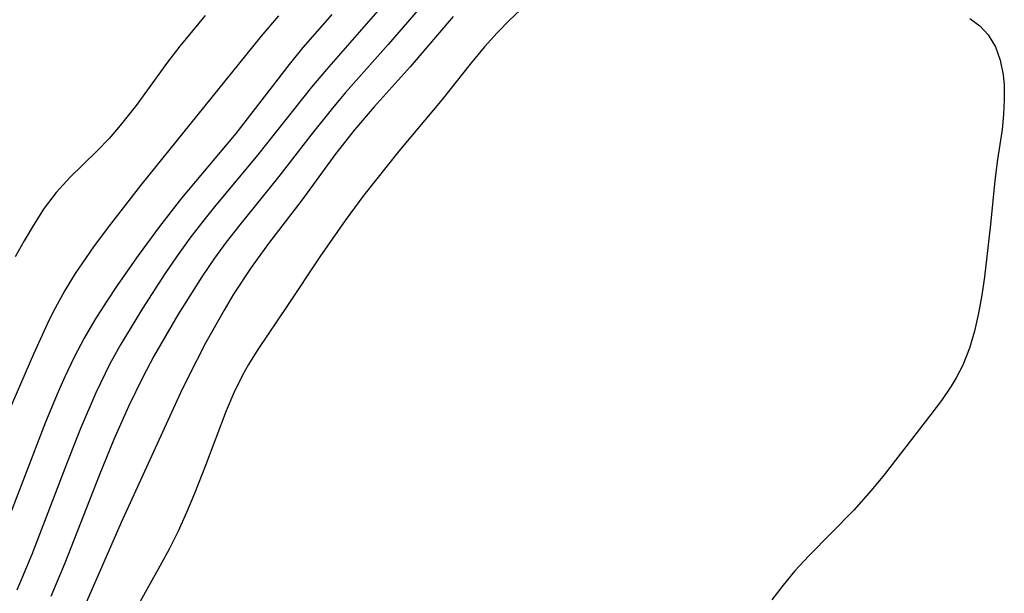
# Model space of a CAD drawing. Header units: metres. Extents: x 1073367 to 1082519, y 1569854 to 1574957.
# Tile 875 of 1056: x 1080000 to 1080082, y 1572255 to 1572303. Entities that reach past the tile are written whole.
import ezdxf

# ---------------------------------------------------------------- set-up
doc = ezdxf.new("R2010")
doc.units = ezdxf.units.M
doc.layers.add('CGG_CurvaNivelLidar_v1', color=253, linetype='Continuous', lineweight=30)

msp = doc.modelspace()

# ---------------------------------------------------------------- linework, layer by layer
at = {"layer": 'CGG_CurvaNivelLidar_v1'}
for p, q in [((1080032.5353, 1572306.6828, 73), (1080025.8076, 1572298.973, 73)), ((1080034.3461, 1572305.0099, 73.5), (1080030.9338, 1572301.042, 73.5)), ((1080042.3888, 1572304.3566, 74.5), (1080041.021, 1572303.0607, 74.5)), ((1080015.7221, 1572303.4553, 71.5), (1080013.5996, 1572300.9031, 71.5)), ((1080021.8237, 1572303.4465, 72), (1080020.341, 1572301.713, 72)), ((1080026.2503, 1572303.5462, 72.5), (1080023.8519, 1572300.8013, 72.5)), ((1080036.3556, 1572303.3778, 74), (1080032.7653, 1572299.2012, 74)), ((1080041.021, 1572303.0607, 74.5), (1080040.0117, 1572302.0132, 74.5)), ((1080079.3654, 1572303.2265, 75), (1080080.1962, 1572302.5938, 75)), ((1080080.1962, 1572302.5938, 75), (1080080.8869, 1572301.8622, 75)), ((1080020.341, 1572301.713, 72), (1080010.3237, 1572289.3163, 72)), ((1080040.0117, 1572302.0132, 74.5), (1080038.9692, 1572300.862, 74.5)), ((1080080.8869, 1572301.8622, 75), (1080081.4877, 1572300.8669, 75)), ((1080013.5996, 1572300.9031, 71.5), (1080012.582, 1572299.5915, 71.5)), ((1080023.8519, 1572300.8013, 72.5), (1080022.6934, 1572299.3968, 72.5)), ((1080030.9338, 1572301.042, 73.5), (1080027.4042, 1572297.0531, 73.5)), ((1080038.9692, 1572300.862, 74.5), (1080037.7696, 1572299.421, 74.5)), ((1080081.4877, 1572300.8669, 75), (1080081.8906, 1572299.7467, 75)), ((1080081.8906, 1572299.7467, 75), (1080082.1267, 1572298.5342, 75)), ((1080012.582, 1572299.5915, 71.5), (1080009.9596, 1572295.9694, 71.5)), ((1080022.6934, 1572299.3968, 72.5), (1080018.2522, 1572293.6359, 72.5)), ((1080025.8076, 1572298.973, 73), (1080024.5624, 1572297.492, 73)), ((1080032.7653, 1572299.2012, 74), (1080029.7722, 1572295.8625, 74)), ((1080037.7696, 1572299.421, 74.5), (1080035.4265, 1572296.4753, 74.5)), ((1080082.1267, 1572298.5342, 75), (1080082.2061, 1572297.663, 75)), ((1080024.5624, 1572297.492, 73), (1080020.076, 1572291.83, 73)), ((1080082.2061, 1572297.663, 75), (1080082.2299, 1572296.456, 75)), ((1080027.4042, 1572297.0531, 73.5), (1080026.3048, 1572295.7492, 73.5)), ((1080035.4265, 1572296.4753, 74.5), (1080031.8398, 1572292.1705, 74.5)), ((1080082.2299, 1572296.456, 75), (1080082.1717, 1572295.2216, 75)), ((1080009.9596, 1572295.9694, 71.5), (1080008.6459, 1572294.297, 71.5)), ((1080026.3048, 1572295.7492, 73.5), (1080024.5124, 1572293.4953, 73.5)), ((1080029.7722, 1572295.8625, 74), (1080028.1327, 1572293.945, 74)), ((1080082.1717, 1572295.2216, 75), (1080082.0396, 1572293.9749, 75)), ((1080008.6459, 1572294.297, 71.5), (1080007.7136, 1572293.2324, 71.5)), ((1080082.0396, 1572293.9749, 75), (1080081.6511, 1572291.4856, 75)), ((1080007.7136, 1572293.2324, 71.5), (1080006.7012, 1572292.1765, 71.5)), ((1080018.2522, 1572293.6359, 72.5), (1080013.7456, 1572288.2583, 72.5)), ((1080024.5124, 1572293.4953, 73.5), (1080021.8489, 1572290.0573, 73.5)), ((1080028.1327, 1572293.945, 74), (1080026.5998, 1572291.9761, 74)), ((1080006.7012, 1572292.1765, 71.5), (1080004.4517, 1572289.9658, 71.5)), ((1080020.076, 1572291.83, 73), (1080016.4855, 1572287.5304, 73)), ((1080026.5998, 1572291.9761, 74), (1080023.765, 1572288.0968, 74)), ((1080031.8398, 1572292.1705, 74.5), (1080028.9078, 1572288.4987, 74.5)), ((1080081.6511, 1572291.4856, 75), (1080081.435, 1572289.7143, 75)), ((1080004.4517, 1572289.9658, 71.5), (1080003.3086, 1572288.7202, 71.5)), ((1080021.8489, 1572290.0573, 73.5), (1080018.5874, 1572286.0438, 73.5)), ((1080010.3237, 1572289.3163, 72), (1080007.6243, 1572285.8339, 72)), ((1080081.435, 1572289.7143, 75), (1080081.0912, 1572286.0457, 75)), ((1080003.3086, 1572288.7202, 71.5), (1080002.3169, 1572287.4071, 71.5)), ((1080013.7456, 1572288.2583, 72.5), (1080011.8945, 1572285.8953, 72.5)), ((1080028.9078, 1572288.4987, 74.5), (1080027.3645, 1572286.3804, 74.5)), ((1080002.3169, 1572287.4071, 71.5), (1080001.4078, 1572286.007, 71.5)), ((1080016.4855, 1572287.5304, 73), (1080015.5948, 1572286.4296, 73)), ((1080023.765, 1572288.0968, 74), (1080020.9942, 1572284.4791, 74)), ((1080001.4078, 1572286.007, 71.5), (1080000.6334, 1572284.7098, 71.5)), ((1080007.6243, 1572285.8339, 72), (1080006.404, 1572284.1895, 72)), ((1080011.8945, 1572285.8953, 72.5), (1080010.1207, 1572283.4726, 72.5)), ((1080015.5948, 1572286.4296, 73), (1080014.4306, 1572284.9109, 73)), ((1080018.5874, 1572286.0438, 73.5), (1080017.4599, 1572284.597, 73.5)), ((1080027.3645, 1572286.3804, 74.5), (1080025.2587, 1572283.361, 74.5)), ((1080081.0912, 1572286.0457, 75), (1080080.5786, 1572281.6934, 75)), ((1080000.6334, 1572284.7098, 71.5), (1079999.8872, 1572283.3794, 71.5)), ((1080006.404, 1572284.1895, 72), (1080004.901, 1572281.9649, 72)), ((1080014.4306, 1572284.9109, 73), (1080013.3118, 1572283.3577, 73)), ((1080017.4599, 1572284.597, 73.5), (1080016.4859, 1572283.2613, 73.5)), ((1080020.9942, 1572284.4791, 74), (1080019.5479, 1572282.4904, 74)), ((1080010.1207, 1572283.4726, 72.5), (1080008.4456, 1572281.0579, 72.5)), ((1080013.3118, 1572283.3577, 73), (1080012.3563, 1572281.9562, 73)), ((1080025.2587, 1572283.361, 74.5), (1080022.5711, 1572279.3094, 74.5)), ((1080016.4859, 1572283.2613, 73.5), (1080015.4311, 1572281.7097, 73.5)), ((1080019.5479, 1572282.4904, 74), (1080018.0754, 1572280.2488, 74)), ((1080004.901, 1572281.9649, 72), (1080004.0299, 1572280.5485, 72)), ((1080012.3563, 1572281.9562, 73), (1080010.4882, 1572279.072, 73)), ((1080015.4311, 1572281.7097, 73.5), (1080013.4334, 1572278.5259, 73.5)), ((1080080.5786, 1572281.6934, 75), (1080080.3557, 1572280.1666, 75)), ((1080008.4456, 1572281.0579, 72.5), (1080007.4694, 1572279.5964, 72.5)), ((1080004.0299, 1572280.5485, 72), (1080003.2188, 1572279.0967, 72)), ((1080018.0754, 1572280.2488, 74), (1080017.2827, 1572278.9288, 74)), ((1080080.3557, 1572280.1666, 75), (1080080.0857, 1572278.6605, 75)), ((1080007.4694, 1572279.5964, 72.5), (1080006.5286, 1572278.1155, 72.5)), ((1080022.5711, 1572279.3094, 74.5), (1080020.0889, 1572275.6595, 74.5)), ((1080003.2188, 1572279.0967, 72), (1080002.6929, 1572278.0589, 72)), ((1080010.4882, 1572279.072, 73), (1080008.689, 1572276.0989, 73)), ((1080013.4334, 1572278.5259, 73.5), (1080011.4407, 1572275.0946, 73.5)), ((1080017.2827, 1572278.9288, 74), (1080015.7737, 1572276.2347, 74)), ((1080080.0857, 1572278.6605, 75), (1080079.7507, 1572277.1865, 75)), ((1080002.6929, 1572278.0589, 72), (1080001.4074, 1572275.2714, 72)), ((1080006.5286, 1572278.1155, 72.5), (1080005.6416, 1572276.6044, 72.5)), ((1080079.7507, 1572277.1865, 75), (1080079.3287, 1572275.7573, 75)), ((1080005.6416, 1572276.6044, 72.5), (1080004.7973, 1572275.0017, 72.5)), ((1080008.689, 1572276.0989, 73), (1080007.7798, 1572274.4535, 73)), ((1080015.7737, 1572276.2347, 74), (1080014.2812, 1572273.3533, 74)), ((1080001.4074, 1572275.2714, 72), (1079998.7056, 1572268.9842, 72)), ((1080020.0889, 1572275.6595, 74.5), (1080019.3227, 1572274.4096, 74.5)), ((1080079.3287, 1572275.7573, 75), (1080078.7728, 1572274.3508, 75)), ((1080004.7973, 1572275.0017, 72.5), (1080004.0167, 1572273.3633, 72.5)), ((1080007.7798, 1572274.4535, 73), (1080006.6032, 1572272.0428, 73)), ((1080011.4407, 1572275.0946, 73.5), (1080010.5074, 1572273.3441, 73.5)), ((1080019.3227, 1572274.4096, 74.5), (1080018.8298, 1572273.519, 74.5)), ((1080078.7728, 1572274.3508, 75), (1080078.2252, 1572273.2975, 75)), ((1080018.8298, 1572273.519, 74.5), (1080018.1037, 1572272.0371, 74.5)), ((1080004.0167, 1572273.3633, 72.5), (1080003.4678, 1572272.1226, 72.5)), ((1080010.5074, 1572273.3441, 73.5), (1080009.3154, 1572270.8993, 73.5)), ((1080014.2812, 1572273.3533, 74), (1080013.6588, 1572272.0499, 74)), ((1080078.2252, 1572273.2975, 75), (1080077.807, 1572272.6074, 75)), ((1080003.4678, 1572272.1226, 72.5), (1080002.4314, 1572269.6077, 72.5)), ((1080006.6032, 1572272.0428, 73), (1080005.333, 1572269.0785, 73)), ((1080013.6588, 1572272.0499, 74), (1080008.7231, 1572261.235, 74)), ((1080018.1037, 1572272.0371, 74.5), (1080017.4693, 1572270.5507, 74.5)), ((1080077.807, 1572272.6074, 75), (1080076.9934, 1572271.4078, 75)), ((1080076.9934, 1572271.4078, 75), (1080076.1163, 1572270.2285, 75)), ((1080009.3154, 1572270.8993, 73.5), (1080008.0993, 1572268.1526, 73.5)), ((1080017.4693, 1572270.5507, 74.5), (1080015.7439, 1572265.9756, 74.5)), ((1080076.1163, 1572270.2285, 75), (1080072.2157, 1572265.2134, 75)), ((1080002.4314, 1572269.6077, 72.5), (1079998.9206, 1572260.4877, 72.5)), ((1080005.333, 1572269.0785, 73), (1080004.159, 1572266.0905, 73)), ((1080008.0993, 1572268.1526, 73.5), (1080006.8803, 1572265.1425, 73.5)), ((1080004.159, 1572266.0905, 73), (1080001.2826, 1572258.5614, 73)), ((1080015.7439, 1572265.9756, 74.5), (1080014.8242, 1572263.6478, 74.5)), ((1080006.8803, 1572265.1425, 73.5), (1080004.0398, 1572257.8621, 73.5)), ((1080072.2157, 1572265.2134, 75), (1080071.1504, 1572263.8992, 75)), ((1080014.8242, 1572263.6478, 74.5), (1080014.1605, 1572262.0796, 74.5)), ((1080071.1504, 1572263.8992, 75), (1080069.714, 1572262.2784, 75)), ((1080014.1605, 1572262.0796, 74.5), (1080013.4584, 1572260.5299, 74.5)), ((1080069.714, 1572262.2784, 75), (1080065.9464, 1572258.4551, 75)), ((1080008.7231, 1572261.235, 74), (1080005.8222, 1572254.6324, 74)), ((1080013.4584, 1572260.5299, 74.5), (1080012.7078, 1572259.0058, 74.5)), ((1080012.7078, 1572259.0058, 74.5), (1080012.0852, 1572257.84, 74.5)), ((1080001.2826, 1572258.5614, 73), (1080000.0417, 1572255.5947, 73)), ((1080065.9464, 1572258.4551, 75), (1080064.8048, 1572257.2113, 75)), ((1080004.0398, 1572257.8621, 73.5), (1080002.8698, 1572255.0847, 73.5)), ((1080012.0852, 1572257.84, 74.5), (1080009.0789, 1572252.4785, 74.5)), ((1080064.8048, 1572257.2113, 75), (1080063.8104, 1572256.0161, 75)), ((1080063.8104, 1572256.0161, 75), (1080062.8663, 1572254.7864, 75))]:
    msp.add_line(p, q, dxfattribs=at)

doc.saveas('drawing.dxf')
